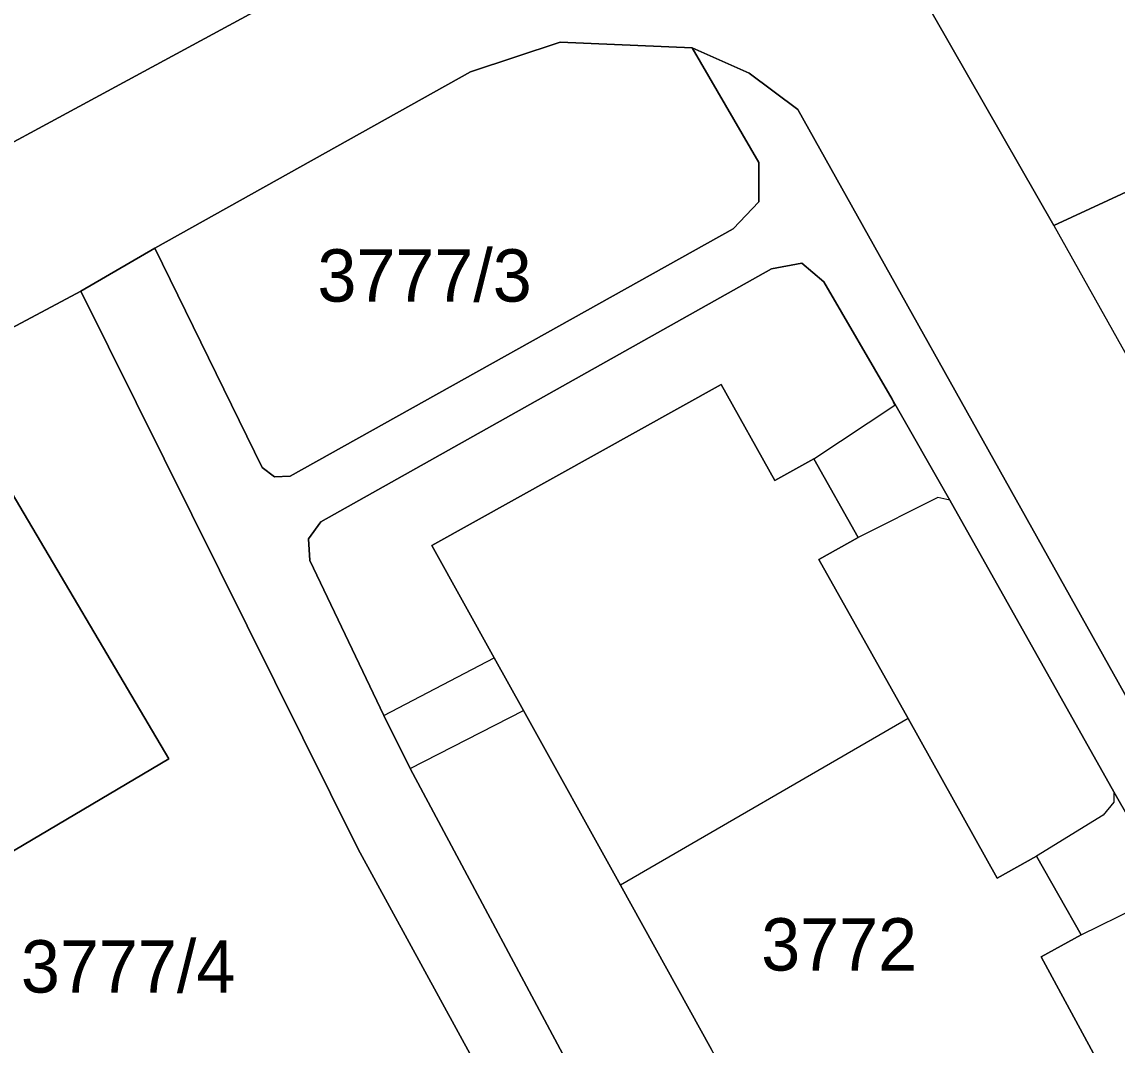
# Model space of a CAD drawing. Extents: x -262715 to -259381, y -1237238 to -1231182.
# Drawn here: x -261673.19 to -261631.39, y -1235319.66 to -1235280.6 of the extents above; entities that cross this region are included whole.
import ezdxf

# ---------------------------------------------------------------- set-up
doc = ezdxf.new("R2010")
doc.units = 0
for name, color, linetype in [('body_kn', 7, 'Continuous'), ('kladpar_druhypozemkov', 7, 'Continuous'), ('kladpar_hranice', 7, 'Continuous'), ('kladpar_parcelnecisla', 7, 'Continuous'), ('kladpar_plochy', 7, 'Continuous'), ('zappar_hrandruhpozemk', 7, 'Continuous')]:
    doc.layers.add(name, color=color, linetype=linetype)

msp = doc.modelspace()

# ---------------------------------------------------------------- linework, layer by layer
at = {"layer": 'body_kn'}
for p, q in [((-261652.65, -1235281.38), (-261652.65, -1235281.38)), ((-261647.61, -1235281.59), (-261647.61, -1235281.59)), ((-261647.61, -1235281.59), (-261647.61, -1235281.59)), ((-261656.07, -1235282.51), (-261656.07, -1235282.51)), ((-261645.43, -1235282.56), (-261645.43, -1235282.56)), ((-261643.58, -1235283.94), (-261643.58, -1235283.94)), ((-261645.06, -1235285.97), (-261645.06, -1235285.97)), ((-261645.06, -1235287.47), (-261645.06, -1235287.47)), ((-261633.81, -1235288.37), (-261633.81, -1235288.37)), ((-261633.81, -1235288.37), (-261633.81, -1235288.37)), ((-261646.05, -1235288.5), (-261646.05, -1235288.5)), ((-261668.12, -1235289.24), (-261668.12, -1235289.24)), ((-261644.58, -1235290.03), (-261644.58, -1235290.03)), ((-261643.42, -1235289.81), (-261643.42, -1235289.81)), ((-261642.58, -1235290.52), (-261642.58, -1235290.52)), ((-261670.94, -1235290.88), (-261670.94, -1235290.88)), ((-261670.94, -1235290.88), (-261670.94, -1235290.88)), ((-261646.5, -1235294.44), (-261646.5, -1235294.44)), ((-261646.5, -1235294.44), (-261646.5, -1235294.44)), ((-261639.97, -1235295.01), (-261639.97, -1235295.01)), ((-261639.87, -1235295.23), (-261639.87, -1235295.23)), ((-261664.02, -1235297.61), (-261664.02, -1235297.61)), ((-261642.97, -1235297.28), (-261642.97, -1235297.28)), ((-261642.97, -1235297.28), (-261642.97, -1235297.28)), ((-261663.55, -1235297.97), (-261663.55, -1235297.97)), ((-261662.96, -1235297.94), (-261662.96, -1235297.94)), ((-261644.45, -1235298.11), (-261644.45, -1235298.11)), ((-261638.23, -1235298.76), (-261638.23, -1235298.76)), ((-261637.78, -1235298.86), (-261637.78, -1235298.86)), ((-261637.78, -1235298.86), (-261637.78, -1235298.86)), ((-261661.79, -1235299.69), (-261661.79, -1235299.69)), ((-261662.26, -1235300.33), (-261662.26, -1235300.33)), ((-261641.28, -1235300.29), (-261641.28, -1235300.29)), ((-261657.55, -1235300.59), (-261657.55, -1235300.59)), ((-261662.21, -1235301.16), (-261662.21, -1235301.16)), ((-261642.77, -1235301.12), (-261642.77, -1235301.12)), ((-261655.17, -1235304.88), (-261655.17, -1235304.88)), ((-261659.38, -1235307.08), (-261659.38, -1235307.08)), ((-261659.38, -1235307.08), (-261659.38, -1235307.08)), ((-261654.05, -1235306.89), (-261654.05, -1235306.89)), ((-261639.37, -1235307.2), (-261639.37, -1235307.2)), ((-261639.37, -1235307.2), (-261639.37, -1235307.2)), ((-261667.58, -1235308.74), (-261667.58, -1235308.74)), ((-261658.38, -1235309.1), (-261658.38, -1235309.1)), ((-261658.38, -1235309.1), (-261658.38, -1235309.1)), ((-261631.51, -1235310), (-261631.51, -1235310)), ((-261631.51, -1235310), (-261631.51, -1235310)), ((-261631.52, -1235310.39), (-261631.52, -1235310.39)), ((-261631.92, -1235310.88), (-261631.92, -1235310.88)), ((-261660.36, -1235312.19), (-261660.36, -1235312.19)), ((-261634.47, -1235312.45), (-261634.47, -1235312.45)), ((-261635.97, -1235313.29), (-261635.97, -1235313.29)), ((-261650.35, -1235313.56), (-261650.35, -1235313.56)), ((-261632.76, -1235315.45), (-261632.76, -1235315.45)), ((-261632.76, -1235315.45), (-261632.76, -1235315.45)), ((-261634.29, -1235316.3), (-261634.29, -1235316.3))]:
    msp.add_line(p, q, dxfattribs=at)
at = {"layer": 'kladpar_druhypozemkov'}
for p, q in [((-261657.42, -1235289.56), (-261657.42, -1235289.56)), ((-261641.66, -1235314.9), (-261641.66, -1235314.9)), ((-261669.78, -1235315.78), (-261669.78, -1235315.78))]:
    msp.add_line(p, q, dxfattribs=at)
at = {"layer": 'kladpar_hranice'}
for points in [[(-261640.39, -1235276.85), (-261642.89, -1235269.71), (-261644.58, -1235261.91), (-261645.23, -1235256.54), (-261635.49, -1235249.77), (-261626.47, -1235266.32), (-261630.77, -1235268.8), (-261630.86, -1235268.85), (-261627.52, -1235274.75), (-261620.51, -1235287.45), (-261596.46, -1235331.01), (-261590.99, -1235340.91), (-261581.11, -1235358.8), (-261577.6, -1235365.16), (-261555, -1235406.03), (-261560.48, -1235409.56), (-261582.27, -1235370.43), (-261592.68, -1235351.73), (-261602.66, -1235333.81), (-261608.21, -1235323.84), (-261629.16, -1235286.22), (-261633.81, -1235288.37), (-261640.39, -1235276.85)], [(-261656.01, -1235275.7), (-261690.21, -1235294.22), (-261686.38, -1235299.26), (-261681.97, -1235296.7), (-261679.46, -1235301.03), (-261686.99, -1235305.39), (-261687.59, -1235305.74), (-261691.46, -1235299.06), (-261697, -1235302.13), (-261703.25, -1235305.6), (-261703.37, -1235307.52), (-261705.46, -1235303.06), (-261708.92, -1235299.64), (-261709.54, -1235299.97), (-261712.29, -1235294.75), (-261706.91, -1235292.04), (-261715.39, -1235276.72)], [(-261623.19, -1235320.39), (-261643.58, -1235283.94), (-261645.43, -1235282.56), (-261647.61, -1235281.59), (-261652.65, -1235281.38), (-261656.07, -1235282.51), (-261668.12, -1235289.24), (-261670.94, -1235290.88), (-261679.11, -1235295.23), (-261679.56, -1235295.88), (-261679.53, -1235296.49), (-261677.17, -1235299.7), (-261679.46, -1235301.03), (-261681.97, -1235296.7), (-261686.38, -1235299.26), (-261690.21, -1235294.22), (-261656.01, -1235275.7)], [(-261640.39, -1235276.85), (-261633.81, -1235288.37), (-261629.16, -1235286.22)], [(-261655.95, -1235320.26), (-261660.36, -1235312.19), (-261670.94, -1235290.88), (-261668.12, -1235289.24), (-261664.02, -1235297.61), (-261663.55, -1235297.97), (-261662.96, -1235297.94), (-261646.05, -1235288.5), (-261645.06, -1235287.47), (-261645.06, -1235285.97), (-261647.61, -1235281.59)], [(-261647.61, -1235281.59), (-261645.06, -1235285.97), (-261645.06, -1235287.47), (-261646.05, -1235288.5), (-261662.96, -1235297.94), (-261663.55, -1235297.97), (-261664.02, -1235297.61), (-261668.12, -1235289.24), (-261656.07, -1235282.51), (-261652.65, -1235281.38), (-261647.61, -1235281.59)], [(-261647.61, -1235281.59), (-261645.43, -1235282.56), (-261643.58, -1235283.94), (-261623.19, -1235320.39), (-261594.23, -1235372.74)], [(-261628.87, -1235314.61), (-261631.51, -1235310), (-261637.78, -1235298.86), (-261639.97, -1235295.01), (-261642.58, -1235290.52), (-261643.42, -1235289.81), (-261644.58, -1235290.03), (-261661.79, -1235299.69), (-261662.26, -1235300.33), (-261662.21, -1235301.16), (-261659.38, -1235307.08), (-261658.38, -1235309.1), (-261651.47, -1235322.03)], [(-261651.47, -1235322.03), (-261658.38, -1235309.1), (-261659.38, -1235307.08), (-261662.21, -1235301.16), (-261662.26, -1235300.33), (-261661.79, -1235299.69), (-261644.58, -1235290.03), (-261643.42, -1235289.81), (-261642.58, -1235290.52), (-261639.97, -1235295.01), (-261637.78, -1235298.86), (-261631.51, -1235310), (-261628.87, -1235314.61)], [(-261670.94, -1235290.88), (-261660.36, -1235312.19), (-261655.95, -1235320.26), (-261655.62, -1235320.87), (-261673.52, -1235330.96), (-261675.62, -1235327.32), (-261676.68, -1235325.48), (-261681.58, -1235317.02), (-261680.98, -1235316.66), (-261667.58, -1235308.74), (-261674.07, -1235297.76), (-261677.17, -1235299.7), (-261679.53, -1235296.49), (-261679.56, -1235295.88), (-261679.11, -1235295.23), (-261670.94, -1235290.88)], [(-261646.5, -1235294.44), (-261644.45, -1235298.11), (-261642.97, -1235297.28), (-261641.28, -1235300.29), (-261642.77, -1235301.12), (-261639.37, -1235307.2), (-261635.97, -1235313.29), (-261634.47, -1235312.45), (-261632.76, -1235315.45), (-261634.29, -1235316.3), (-261632.22, -1235320.13), (-261641.52, -1235325.1), (-261642.32, -1235325.55), (-261643.37, -1235326.13), (-261645.7, -1235321.93), (-261646.87, -1235319.83), (-261650.35, -1235313.56), (-261654.05, -1235306.89), (-261655.17, -1235304.88), (-261657.55, -1235300.59), (-261646.5, -1235294.44)], [(-261632.22, -1235320.13), (-261634.29, -1235316.3), (-261632.76, -1235315.45), (-261634.47, -1235312.45), (-261635.97, -1235313.29), (-261639.37, -1235307.2), (-261642.77, -1235301.12), (-261641.28, -1235300.29), (-261642.97, -1235297.28), (-261644.45, -1235298.11), (-261646.5, -1235294.44), (-261657.55, -1235300.59), (-261655.17, -1235304.88), (-261654.05, -1235306.89), (-261650.35, -1235313.56), (-261646.87, -1235319.83)], [(-261674.07, -1235297.76), (-261667.58, -1235308.74), (-261680.98, -1235316.66), (-261681.58, -1235317.02), (-261687.59, -1235305.74), (-261686.99, -1235305.39), (-261679.46, -1235301.03), (-261677.17, -1235299.7), (-261674.07, -1235297.76)]]:
    msp.add_lwpolyline(points, dxfattribs=at)
at = {"layer": 'kladpar_plochy'}
for points in [[(-261640.39, -1235276.85), (-261642.89, -1235269.71), (-261644.58, -1235261.91), (-261645.23, -1235256.54), (-261635.49, -1235249.77), (-261626.47, -1235266.32), (-261630.77, -1235268.8), (-261630.86, -1235268.85), (-261627.52, -1235274.75), (-261620.51, -1235287.45), (-261596.46, -1235331.01), (-261590.99, -1235340.91), (-261581.11, -1235358.8), (-261577.6, -1235365.16), (-261555, -1235406.03), (-261560.48, -1235409.56), (-261582.27, -1235370.43), (-261592.68, -1235351.73), (-261602.66, -1235333.81), (-261608.21, -1235323.84), (-261629.16, -1235286.22), (-261633.81, -1235288.37)], [(-261647.61, -1235281.59), (-261645.06, -1235285.97), (-261645.06, -1235287.47), (-261646.05, -1235288.5), (-261662.96, -1235297.94), (-261663.55, -1235297.97), (-261664.02, -1235297.61), (-261668.12, -1235289.24), (-261656.07, -1235282.51), (-261652.65, -1235281.38)], [(-261670.94, -1235290.88), (-261660.36, -1235312.19), (-261655.95, -1235320.26), (-261655.62, -1235320.87), (-261673.52, -1235330.96), (-261675.62, -1235327.32), (-261676.68, -1235325.48), (-261681.58, -1235317.02), (-261680.98, -1235316.66), (-261667.58, -1235308.74), (-261674.07, -1235297.76), (-261677.17, -1235299.7), (-261679.53, -1235296.49), (-261679.56, -1235295.88), (-261679.11, -1235295.23)], [(-261646.5, -1235294.44), (-261644.45, -1235298.11), (-261642.97, -1235297.28), (-261641.28, -1235300.29), (-261642.77, -1235301.12), (-261639.37, -1235307.2), (-261635.97, -1235313.29), (-261634.47, -1235312.45), (-261632.76, -1235315.45), (-261634.29, -1235316.3), (-261632.22, -1235320.13), (-261641.52, -1235325.1), (-261642.32, -1235325.55), (-261643.37, -1235326.13), (-261645.7, -1235321.93), (-261646.87, -1235319.83), (-261650.35, -1235313.56), (-261654.05, -1235306.89), (-261655.17, -1235304.88), (-261657.55, -1235300.59)], [(-261674.07, -1235297.76), (-261667.58, -1235308.74), (-261680.98, -1235316.66), (-261681.58, -1235317.02), (-261687.59, -1235305.74), (-261686.99, -1235305.39), (-261679.46, -1235301.03), (-261677.17, -1235299.7)]]:
    msp.add_lwpolyline(points, close=True, dxfattribs=at)
for points in [[(-261656.01, -1235275.7), (-261690.21, -1235294.22), (-261686.38, -1235299.26), (-261681.97, -1235296.7), (-261679.46, -1235301.03), (-261686.99, -1235305.39), (-261687.59, -1235305.74), (-261691.46, -1235299.06), (-261697, -1235302.13), (-261703.25, -1235305.6), (-261703.37, -1235307.52), (-261705.46, -1235303.06), (-261708.92, -1235299.64), (-261709.54, -1235299.97), (-261712.29, -1235294.75), (-261706.91, -1235292.04), (-261715.39, -1235276.72)], [(-261623.19, -1235320.39), (-261643.58, -1235283.94), (-261645.43, -1235282.56), (-261647.61, -1235281.59), (-261652.65, -1235281.38), (-261656.07, -1235282.51), (-261668.12, -1235289.24), (-261670.94, -1235290.88), (-261679.11, -1235295.23), (-261679.56, -1235295.88), (-261679.53, -1235296.49), (-261677.17, -1235299.7), (-261679.46, -1235301.03), (-261681.97, -1235296.7), (-261686.38, -1235299.26), (-261690.21, -1235294.22), (-261656.01, -1235275.7)], [(-261640.39, -1235276.85), (-261633.81, -1235288.37), (-261629.16, -1235286.22)], [(-261655.95, -1235320.26), (-261660.36, -1235312.19), (-261670.94, -1235290.88), (-261668.12, -1235289.24), (-261664.02, -1235297.61), (-261663.55, -1235297.97), (-261662.96, -1235297.94), (-261646.05, -1235288.5), (-261645.06, -1235287.47), (-261645.06, -1235285.97), (-261647.61, -1235281.59), (-261645.43, -1235282.56), (-261643.58, -1235283.94), (-261623.19, -1235320.39)], [(-261628.87, -1235314.61), (-261631.51, -1235310), (-261637.78, -1235298.86), (-261639.97, -1235295.01), (-261642.58, -1235290.52), (-261643.42, -1235289.81), (-261644.58, -1235290.03), (-261661.79, -1235299.69), (-261662.26, -1235300.33), (-261662.21, -1235301.16), (-261659.38, -1235307.08), (-261658.38, -1235309.1), (-261651.47, -1235322.03)], [(-261651.47, -1235322.03), (-261658.38, -1235309.1), (-261659.38, -1235307.08), (-261662.21, -1235301.16), (-261662.26, -1235300.33), (-261661.79, -1235299.69), (-261644.58, -1235290.03), (-261643.42, -1235289.81), (-261642.58, -1235290.52), (-261639.97, -1235295.01), (-261637.78, -1235298.86), (-261631.51, -1235310), (-261628.87, -1235314.61)], [(-261632.22, -1235320.13), (-261634.29, -1235316.3), (-261632.76, -1235315.45), (-261634.47, -1235312.45), (-261635.97, -1235313.29), (-261639.37, -1235307.2), (-261642.77, -1235301.12), (-261641.28, -1235300.29), (-261642.97, -1235297.28), (-261644.45, -1235298.11), (-261646.5, -1235294.44), (-261657.55, -1235300.59), (-261655.17, -1235304.88), (-261654.05, -1235306.89), (-261650.35, -1235313.56), (-261646.87, -1235319.83)]]:
    msp.add_lwpolyline(points, dxfattribs=at)
at = {"layer": 'zappar_hrandruhpozemk'}
for p, q in [((-261633.81, -1235288.37), (-261616.93, -1235318.53)), ((-261639.87, -1235295.23), (-261639.97, -1235295.01)), ((-261642.97, -1235297.28), (-261639.87, -1235295.23)), ((-261638.23, -1235298.76), (-261641.28, -1235300.29)), ((-261637.78, -1235298.86), (-261638.23, -1235298.76)), ((-261659.38, -1235307.08), (-261655.17, -1235304.88)), ((-261658.38, -1235309.1), (-261654.05, -1235306.89)), ((-261639.37, -1235307.2), (-261650.35, -1235313.56)), ((-261632.76, -1235315.45), (-261630.64, -1235314.41))]:
    msp.add_line(p, q, dxfattribs=at)
msp.add_lwpolyline([(-261631.51, -1235310), (-261631.52, -1235310.39), (-261631.92, -1235310.88), (-261634.47, -1235312.45)], dxfattribs=at)

# ---------------------------------------------------------------- texts
at = {"layer": 'kladpar_parcelnecisla'}
for s, p in [('3777/3', (-261661.913, -1235291.28)), ('3772', (-261644.974, -1235316.82))]:
    msp.add_text(s, height=2, dxfattribs=at).set_placement(p)
msp.add_text('3777/4', height=2, rotation=360, dxfattribs=at).set_placement((-261673.231, -1235317.66))

doc.saveas('drawing.dxf')
